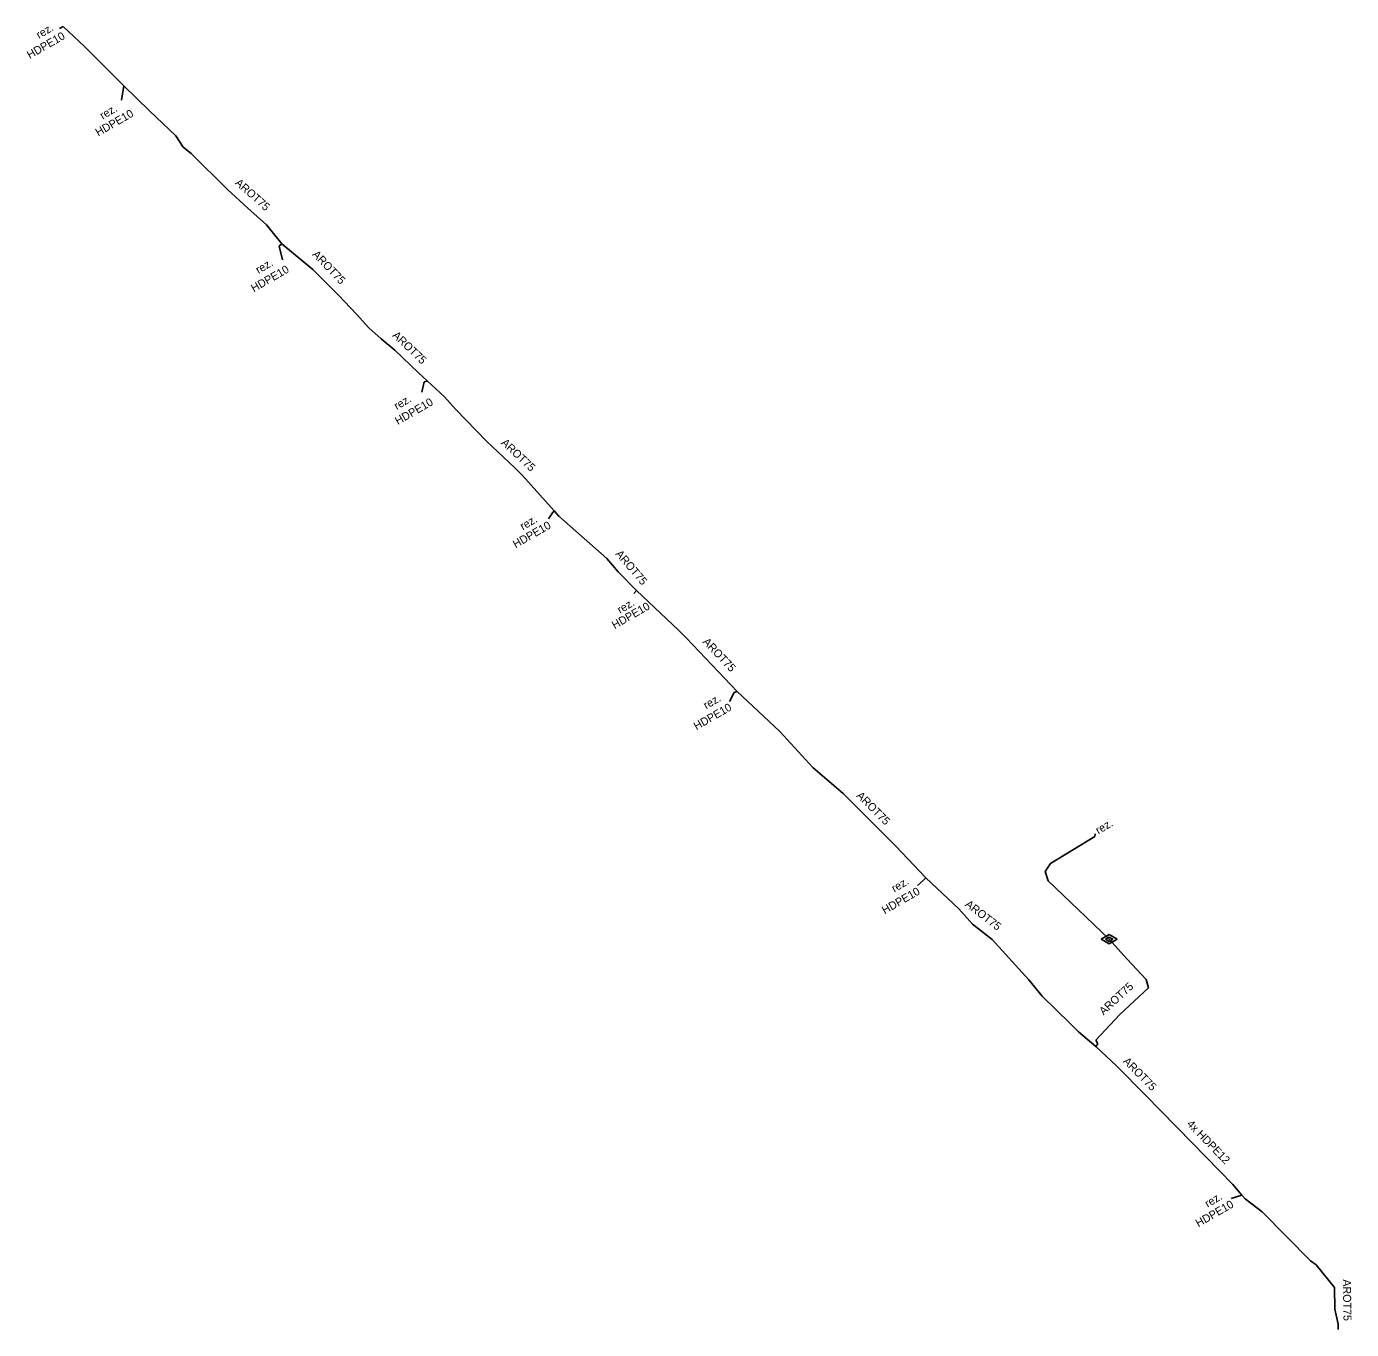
# Model space of a CAD drawing. Extents: x -651943 to -618711, y -1138561 to -1100552.
# Drawn here: x -632405.4 to -632281.3, y -1115730.8 to -1115608.8 of the extents above; entities that cross this region are included whole.
import ezdxf

# ---------------------------------------------------------------- set-up
doc = ezdxf.new("R2010")
doc.units = 0
for name, color, linetype in [('KT optika', 7, 'Continuous'), ('KT trasa', 7, 'Continuous'), ('KT zařízení', 7, 'Continuous')]:
    doc.layers.add(name, color=color, linetype=linetype)

# ---------------------------------------------------------------- blocks, each defined once
blk = doc.blocks.new('TVSPO_1')
at = {"layer": 'KT zařízení'}
for p, q in [((-0.074, 0.002), (0, 0.044)), ((-0.001, -0.041), (-0.074, 0.002)), ((-0.035, 0), (0, 0.02)), ((0.073, 0.001), (-0.001, -0.041)), ((0, 0.044), (0.073, 0.001)), ((0, 0.02), (0.035, 0)), ((0.035, 0), (0, -0.02)), ((0, -0.02), (-0.035, 0))]:
    blk.add_line(p, q, dxfattribs=at)

msp = doc.modelspace()

# ---------------------------------------------------------------- linework, layer by layer
at = {"layer": 'KT optika'}
for p, q in [((-632402.02, -1115608.76), (-632402.34, -1115608.95)), ((-632400.02, -1115610.64), (-632402.02, -1115608.76)), ((-632396.32, -1115614.32), (-632400.02, -1115610.64)), ((-632396.53, -1115615.67), (-632396.32, -1115614.32)), ((-632393.92, -1115616.66), (-632396.32, -1115614.32)), ((-632391.46, -1115619), (-632393.92, -1115616.66)), ((-632390.77, -1115620.06), (-632391.46, -1115619)), ((-632390, -1115620.65), (-632390.77, -1115620.06)), ((-632386.61, -1115624.02), (-632390, -1115620.65)), ((-632386.61, -1115624.02), (-632384.7, -1115625.78)), ((-632384.7, -1115625.78), (-632382.95, -1115627.34)), ((-632381.52, -1115629.13), (-632382.95, -1115627.34)), ((-632381.52, -1115629.13), (-632381.77, -1115629.32)), ((-632381.46, -1115630.62), (-632381.77, -1115629.32)), ((-632378.61, -1115631.51), (-632381.52, -1115629.13)), ((-632377.97, -1115632.18), (-632378.61, -1115631.51)), ((-632377.56, -1115632.58), (-632377.97, -1115632.18)), ((-632376.21, -1115633.94), (-632377.56, -1115632.58)), ((-632374.52, -1115635.69), (-632376.21, -1115633.94)), ((-632373.37, -1115636.98), (-632374.52, -1115635.69)), ((-632372.2, -1115638.02), (-632373.37, -1115636.98)), ((-632370.94, -1115639.08), (-632372.2, -1115638.02)), ((-632368.72, -1115641.2), (-632370.94, -1115639.08)), ((-632366.27, -1115643.45), (-632368.72, -1115641.2)), ((-632368.41, -1115643.02), (-632368.17, -1115642.05)), ((-632367.89, -1115641.98), (-632368.17, -1115642.05)), ((-632365.2, -1115644.65), (-632366.27, -1115643.45)), ((-632362.32, -1115647.6), (-632365.2, -1115644.65)), ((-632359.67, -1115650.1), (-632362.32, -1115647.6)), ((-632358.95, -1115650.82), (-632359.67, -1115650.1)), ((-632355.98, -1115654.13), (-632358.95, -1115650.82)), ((-632355.98, -1115654.13), (-632356.15, -1115654.31)), ((-632355.57, -1115654.63), (-632355.98, -1115654.13)), ((-632356.15, -1115654.31), (-632356.52, -1115654.87)), ((-632351.07, -1115658.59), (-632355.57, -1115654.63)), ((-632349.99, -1115659.86), (-632351.07, -1115658.59)), ((-632348.28, -1115661.59), (-632349.99, -1115659.86)), ((-632348.28, -1115661.59), (-632348.54, -1115661.86)), ((-632344.33, -1115665.31), (-632348.28, -1115661.59)), ((-632343.58, -1115666.07), (-632344.33, -1115665.31)), ((-632338.85, -1115671.07), (-632343.58, -1115666.07)), ((-632339.12, -1115671.14), (-632339.55, -1115672)), ((-632338.85, -1115671.07), (-632339.12, -1115671.14)), ((-632334.85, -1115674.79), (-632338.85, -1115671.07)), ((-632331.74, -1115678.17), (-632334.85, -1115674.79)), ((-632328.9, -1115680.6), (-632331.74, -1115678.17)), ((-632326.81, -1115682.7), (-632328.9, -1115680.6)), ((-632323.97, -1115685.54), (-632326.81, -1115682.7)), ((-632309.46, -1115687.17), (-632305.31, -1115684.65)), ((-632305.31, -1115684.65), (-632305.29, -1115684.38)), ((-632321.17, -1115688.52), (-632323.97, -1115685.54)), ((-632309.98, -1115687.92), (-632309.46, -1115687.17)), ((-632321.4, -1115688.75), (-632321.94, -1115689.22)), ((-632321.17, -1115688.52), (-632321.4, -1115688.75)), ((-632318.06, -1115691.42), (-632321.17, -1115688.52)), ((-632309.68, -1115688.78), (-632309.98, -1115687.92)), ((-632307.57, -1115690.83), (-632309.68, -1115688.78)), ((-632316.78, -1115692.85), (-632318.06, -1115691.42)), ((-632303.97, -1115694.27), (-632307.57, -1115690.83)), ((-632314.93, -1115694.28), (-632316.78, -1115692.85)), ((-632311.5, -1115698.08), (-632314.93, -1115694.28)), ((-632302.32, -1115696.1), (-632303.97, -1115694.27)), ((-632300.51, -1115698.03), (-632302.32, -1115696.1)), ((-632310.24, -1115699.59), (-632311.5, -1115698.08)), ((-632302.99, -1115701.33), (-632300.28, -1115698.83)), ((-632300.28, -1115698.83), (-632300.51, -1115698.03)), ((-632307.62, -1115702.17), (-632310.24, -1115699.59)), ((-632305.21, -1115703.71), (-632302.99, -1115701.33)), ((-632306.85, -1115702.94), (-632307.62, -1115702.17)), ((-632305.23, -1115704.3), (-632306.85, -1115702.94)), ((-632305.03, -1115704.05), (-632305.21, -1115703.71)), ((-632305.23, -1115704.3), (-632305.03, -1115704.05)), ((-632305.22, -1115704.32), (-632305.23, -1115704.3)), ((-632303.27, -1115706.17), (-632305.22, -1115704.32)), ((-632300.58, -1115708.88), (-632303.27, -1115706.17)), ((-632296.18, -1115713.33), (-632300.58, -1115708.88)), ((-632292.38, -1115717.25), (-632296.18, -1115713.33)), ((-632291.55, -1115718.25), (-632292.38, -1115717.25)), ((-632291.55, -1115718.25), (-632292.55, -1115718.54)), ((-632291.22, -1115718.6), (-632291.55, -1115718.25)), ((-632289.62, -1115719.8), (-632291.22, -1115718.6)), ((-632285.12, -1115724.4), (-632289.62, -1115719.8)), ((-632285.12, -1115724.4), (-632284.57, -1115724.78)), ((-632284.57, -1115724.78), (-632282.84, -1115726.9)), ((-632282.84, -1115726.9), (-632282.81, -1115728.91)), ((-632282.81, -1115728.91), (-632282.5, -1115730.34)), ((-632282.5, -1115730.34), (-632282.52, -1115730.82))]:
    msp.add_line(p, q, dxfattribs=at)
at = {"layer": 'KT trasa'}
for p, q in [((-632402.02, -1115608.76), (-632402.34, -1115608.95)), ((-632400.02, -1115610.64), (-632402.02, -1115608.76)), ((-632396.32, -1115614.32), (-632400.02, -1115610.64)), ((-632396.53, -1115615.67), (-632396.32, -1115614.32)), ((-632393.92, -1115616.66), (-632396.32, -1115614.32)), ((-632391.46, -1115619), (-632393.92, -1115616.66)), ((-632390.77, -1115620.06), (-632391.46, -1115619)), ((-632390, -1115620.65), (-632390.77, -1115620.06)), ((-632386.61, -1115624.02), (-632390, -1115620.65)), ((-632386.61, -1115624.02), (-632384.7, -1115625.78)), ((-632384.7, -1115625.78), (-632382.95, -1115627.34)), ((-632381.52, -1115629.13), (-632382.95, -1115627.34)), ((-632381.52, -1115629.13), (-632381.77, -1115629.32)), ((-632381.46, -1115630.62), (-632381.77, -1115629.32)), ((-632378.61, -1115631.51), (-632381.52, -1115629.13)), ((-632377.97, -1115632.18), (-632378.61, -1115631.51)), ((-632377.56, -1115632.58), (-632377.97, -1115632.18)), ((-632376.21, -1115633.94), (-632377.56, -1115632.58)), ((-632374.52, -1115635.69), (-632376.21, -1115633.94)), ((-632373.37, -1115636.98), (-632374.52, -1115635.69)), ((-632372.2, -1115638.02), (-632373.37, -1115636.98)), ((-632370.94, -1115639.08), (-632372.2, -1115638.02)), ((-632368.72, -1115641.2), (-632370.94, -1115639.08)), ((-632366.27, -1115643.45), (-632368.72, -1115641.2)), ((-632368.41, -1115643.02), (-632368.17, -1115642.05)), ((-632367.89, -1115641.98), (-632368.17, -1115642.05)), ((-632365.2, -1115644.65), (-632366.27, -1115643.45)), ((-632362.32, -1115647.6), (-632365.2, -1115644.65)), ((-632359.67, -1115650.1), (-632362.32, -1115647.6)), ((-632358.95, -1115650.82), (-632359.67, -1115650.1)), ((-632355.98, -1115654.13), (-632358.95, -1115650.82)), ((-632355.98, -1115654.13), (-632356.15, -1115654.31)), ((-632355.57, -1115654.63), (-632355.98, -1115654.13)), ((-632356.15, -1115654.31), (-632356.52, -1115654.87)), ((-632351.07, -1115658.59), (-632355.57, -1115654.63)), ((-632349.99, -1115659.86), (-632351.07, -1115658.59)), ((-632348.28, -1115661.59), (-632349.99, -1115659.86)), ((-632348.28, -1115661.59), (-632348.54, -1115661.86)), ((-632344.33, -1115665.31), (-632348.28, -1115661.59)), ((-632343.58, -1115666.07), (-632344.33, -1115665.31)), ((-632338.85, -1115671.07), (-632343.58, -1115666.07)), ((-632339.12, -1115671.14), (-632339.55, -1115672)), ((-632338.85, -1115671.07), (-632339.12, -1115671.14)), ((-632334.85, -1115674.79), (-632338.85, -1115671.07)), ((-632331.74, -1115678.17), (-632334.85, -1115674.79)), ((-632328.9, -1115680.6), (-632331.74, -1115678.17)), ((-632326.81, -1115682.7), (-632328.9, -1115680.6)), ((-632323.97, -1115685.54), (-632326.81, -1115682.7)), ((-632309.46, -1115687.17), (-632305.31, -1115684.65)), ((-632305.31, -1115684.65), (-632305.29, -1115684.38)), ((-632321.17, -1115688.52), (-632323.97, -1115685.54)), ((-632309.98, -1115687.92), (-632309.46, -1115687.17)), ((-632321.4, -1115688.75), (-632321.94, -1115689.22)), ((-632321.17, -1115688.52), (-632321.4, -1115688.75)), ((-632318.06, -1115691.42), (-632321.17, -1115688.52)), ((-632309.68, -1115688.78), (-632309.98, -1115687.92)), ((-632307.57, -1115690.83), (-632309.68, -1115688.78)), ((-632316.78, -1115692.85), (-632318.06, -1115691.42)), ((-632303.97, -1115694.27), (-632307.57, -1115690.83)), ((-632314.93, -1115694.28), (-632316.78, -1115692.85)), ((-632311.5, -1115698.08), (-632314.93, -1115694.28)), ((-632302.32, -1115696.1), (-632303.97, -1115694.27)), ((-632300.51, -1115698.03), (-632302.32, -1115696.1)), ((-632310.24, -1115699.59), (-632311.5, -1115698.08)), ((-632302.99, -1115701.33), (-632300.28, -1115698.83)), ((-632300.28, -1115698.83), (-632300.51, -1115698.03)), ((-632307.62, -1115702.17), (-632310.24, -1115699.59)), ((-632305.21, -1115703.71), (-632302.99, -1115701.33)), ((-632306.85, -1115702.94), (-632307.62, -1115702.17)), ((-632305.23, -1115704.3), (-632306.85, -1115702.94)), ((-632305.03, -1115704.05), (-632305.21, -1115703.71)), ((-632305.23, -1115704.3), (-632305.03, -1115704.05)), ((-632305.22, -1115704.32), (-632305.23, -1115704.3)), ((-632303.27, -1115706.17), (-632305.22, -1115704.32)), ((-632300.58, -1115708.88), (-632303.27, -1115706.17)), ((-632296.18, -1115713.33), (-632300.58, -1115708.88)), ((-632292.38, -1115717.25), (-632296.18, -1115713.33)), ((-632291.55, -1115718.25), (-632292.38, -1115717.25)), ((-632291.55, -1115718.25), (-632292.55, -1115718.54)), ((-632291.22, -1115718.6), (-632291.55, -1115718.25)), ((-632289.62, -1115719.8), (-632291.22, -1115718.6)), ((-632285.12, -1115724.4), (-632289.62, -1115719.8)), ((-632285.12, -1115724.4), (-632284.57, -1115724.78)), ((-632284.57, -1115724.78), (-632282.84, -1115726.9)), ((-632282.84, -1115726.9), (-632282.81, -1115728.91)), ((-632282.81, -1115728.91), (-632282.5, -1115730.34)), ((-632282.5, -1115730.34), (-632282.52, -1115730.82))]:
    msp.add_line(p, q, dxfattribs=at)

# ---------------------------------------------------------------- block references
at = {"layer": 'KT zařízení', "xscale": 10, "yscale": 10}
msp.add_blockref('TVSPO_1', (-632303.97, -1115694.27), dxfattribs=at)

# ---------------------------------------------------------------- texts
at = {"layer": 'KT zařízení'}
for s, rotation, p in [('HDPE10', 29.9545, (-632405.14, -1115611.81)), ('rez.', 30.6997, (-632404.27, -1115609.93)), ('HDPE10', 29.9545, (-632398.72, -1115619.07)), ('rez.', 30.6997, (-632398.3, -1115617.49)), ('AROT75', 318.2853, (-632385.96, -1115623.49)), ('AROT75', 313.6881, (-632378.71, -1115630.16)), ('HDPE10', 29.9545, (-632384.14, -1115633.67)), ('rez.', 30.6997, (-632383.7, -1115631.95)), ('AROT75', 316.3199, (-632371.21, -1115637.76)), ('rez.', 30.6997, (-632370.73, -1115644.7)), ('HDPE10', 29.9545, (-632370.64, -1115646.1)), ('AROT75', 316.6683, (-632361.02, -1115647.83)), ('HDPE10', 29.9545, (-632359.6, -1115657.65)), ('rez.', 30.6997, (-632358.92, -1115655.97)), ('AROT75', 310.3776, (-632350.29, -1115658.19)), ('HDPE10', 29.9545, (-632350.32, -1115665.23)), ('rez.', 30.6997, (-632349.81, -1115663.79)), ('AROT75', 313.4105, (-632342.12, -1115666.45)), ('rez.', 30.6997, (-632341.73, -1115672.74)), ('HDPE10', 29.9545, (-632342.65, -1115674.7)), ('AROT75', 314.8633, (-632327.71, -1115680.87)), ('rez.', 30.6997, (-632304.98, -1115684.45)), ('rez.', 30.6997, (-632324.1, -1115689.9)), ('HDPE10', 29.9545, (-632325.01, -1115691.94)), ('AROT75', 322.2969, (-632317.54, -1115691.11)), ('AROT75', 42.6918, (-632304.5, -1115701.42)), ('AROT75', 314.7878, (-632302.73, -1115705.76)), ('4x HDPE12', 314.1095, (-632296.76, -1115711.63)), ('HDPE10', 29.9545, (-632295.61, -1115721.26)), ('rez.', 30.6997, (-632294.74, -1115719.42)), ('AROT75', 270.8551, (-632282.07, -1115726.13))]:
    msp.add_text(s, height=0.75, rotation=rotation, dxfattribs=at).set_placement(p)

doc.saveas('drawing.dxf')
